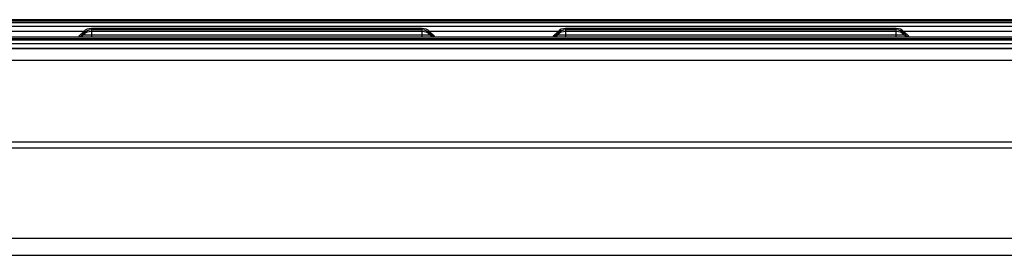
# Model space of a CAD drawing. Header units: inches. Extents: x 0 to 77643, y -44170 to 0.
# Tile 392 of 546: x 76141.2 to 76153.66, y -39511.83 to -39508.86. Entities that reach past the tile are written whole.
import ezdxf

# ---------------------------------------------------------------- set-up
doc = ezdxf.new("R2010")
doc.units = ezdxf.units.IN
doc.header["$MEASUREMENT"] = 0
doc.layers.get('0').update_dxf_attribs({"lineweight": 0})
doc.layers.add('FAKRO LOFT LADDERS', color=7, linetype='Continuous')

# ---------------------------------------------------------------- blocks, each defined once
blk = doc.blocks.new('A$C6AF374F8')
at = {"layer": 'FAKRO LOFT LADDERS', "color": 7, "linetype": 'Continuous'}
for p, q in [((560, 2645.27), (180, 2645.27)), ((560, 2645.08), (180, 2645.08)), ((560, 2644.89), (180, 2644.89)), ((180, 2644.45), (560, 2644.45)), ((349.08, 2644.17), (349.08, 2643.98)), ((390.92, 2644.17), (349.08, 2644.17)), ((390.92, 2643.98), (390.92, 2644.17)), ((409.08, 2644.17), (409.08, 2643.98)), ((450.92, 2644.17), (409.08, 2644.17)), ((450.92, 2643.98), (450.92, 2644.17)), ((560, 2643.07), (180, 2643.07)), ((560, 2642.88), (180, 2642.88)), ((331.83, 2643.83), (348.17, 2643.83)), ((348.09, 2643.76), (347.5, 2643.18)), ((348.09, 2643.57), (347.59, 2643.07)), ((348.09, 2643.38), (347.78, 2643.07)), ((349.08, 2643.98), (349.08, 2643.79)), ((390.92, 2643.98), (349.08, 2643.98)), ((349.08, 2643.79), (349.08, 2643.35)), ((390.92, 2643.79), (349.08, 2643.79)), ((349.08, 2643.35), (349.08, 2643.07)), ((349.08, 2643.35), (390.92, 2643.35)), ((390.92, 2643.79), (390.92, 2643.98)), ((390.92, 2643.35), (390.92, 2643.79)), ((390.92, 2643.07), (390.92, 2643.35)), ((391.83, 2643.83), (408.17, 2643.83)), ((392.5, 2643.18), (391.91, 2643.76)), ((392.41, 2643.07), (391.91, 2643.57)), ((392.22, 2643.07), (391.91, 2643.38)), ((408.09, 2643.76), (407.5, 2643.18)), ((408.09, 2643.57), (407.59, 2643.07)), ((408.09, 2643.38), (407.78, 2643.07)), ((409.08, 2643.98), (409.08, 2643.79)), ((450.92, 2643.98), (409.08, 2643.98)), ((409.08, 2643.79), (409.08, 2643.35)), ((450.92, 2643.79), (409.08, 2643.79)), ((409.08, 2643.35), (409.08, 2643.07)), ((409.08, 2643.35), (450.92, 2643.35)), ((450.92, 2643.79), (450.92, 2643.98)), ((450.92, 2643.35), (450.92, 2643.79)), ((450.92, 2643.07), (450.92, 2643.35)), ((451.83, 2643.83), (468.17, 2643.83)), ((452.5, 2643.18), (451.91, 2643.76)), ((452.41, 2643.07), (451.91, 2643.57)), ((452.22, 2643.07), (451.91, 2643.38)), ((560, 2642.7), (180, 2642.7)), ((180, 2642.25), (560, 2642.25)), ((560, 2641.64), (180, 2641.64)), ((180, 2641.64), (560, 2641.64)), ((560, 2640.11), (180, 2640.11)), ((560, 2629.79), (180, 2629.79)), ((560, 2629.03), (180, 2629.03)), ((560, 2617.63), (180, 2617.63)), ((180, 2615.51), (560, 2615.51))]:
    blk.add_line(p, q, dxfattribs=at)
for centre, start, end in [((349.08, 2642.77), 90, 134.9587), ((390.92, 2642.77), 45.0413, 90), ((409.08, 2642.77), 90, 134.9587), ((450.92, 2642.77), 45.0413, 90), ((349.08, 2642.58), 90, 134.9587), ((349.08, 2642.39), 90, 134.9587), ((390.92, 2642.58), 45.0413, 90), ((390.92, 2642.39), 45.0413, 90), ((409.08, 2642.58), 90, 134.9587), ((409.08, 2642.39), 90, 134.9587), ((450.92, 2642.58), 45.0413, 90), ((450.92, 2642.39), 45.0413, 90)]:
    blk.add_arc(centre, 1.4, start, end, dxfattribs=at)
for points, weights in [([(347.5, 2643.18), (347.49, 2643.16), (347.66, 2643.15)], [1, 0.969483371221, 1]), ([(348.09, 2643.76), (348.08, 2643.75), (348.29, 2643.74)], [1, 0.941741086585, 1]), ([(348.09, 2643.57), (348.08, 2643.56), (348.29, 2643.55)], [1, 0.941741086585, 1]), ([(348.09, 2643.38), (348.05, 2643.35), (349.08, 2643.35)], [1, 0.69354811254, 1]), ([(390.92, 2643.35), (391.95, 2643.35), (391.91, 2643.38)], [1, 0.69354811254, 1]), ([(391.71, 2643.74), (391.92, 2643.75), (391.91, 2643.76)], [1, 0.94174108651, 1]), ([(391.71, 2643.55), (391.92, 2643.56), (391.91, 2643.57)], [1, 0.941741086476, 1]), ([(392.34, 2643.15), (392.51, 2643.16), (392.5, 2643.18)], [1, 0.969483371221, 1]), ([(407.5, 2643.18), (407.49, 2643.16), (407.66, 2643.15)], [1, 0.969483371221, 1]), ([(408.09, 2643.76), (408.08, 2643.75), (408.29, 2643.74)], [1, 0.941741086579, 1]), ([(408.09, 2643.57), (408.08, 2643.56), (408.29, 2643.55)], [1, 0.941741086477, 1]), ([(408.09, 2643.38), (408.05, 2643.35), (409.08, 2643.35)], [1, 0.69354811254, 1]), ([(450.92, 2643.35), (451.95, 2643.35), (451.91, 2643.38)], [1, 0.69354811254, 1]), ([(451.71, 2643.74), (451.92, 2643.75), (451.91, 2643.76)], [1, 0.94174108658, 1]), ([(451.71, 2643.55), (451.92, 2643.56), (451.91, 2643.57)], [1, 0.941741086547, 1]), ([(452.34, 2643.15), (452.51, 2643.16), (452.5, 2643.18)], [1, 0.969483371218, 1])]:
    blk.add_rational_spline(points, weights, degree=2, dxfattribs=at)

msp = doc.modelspace()

# ---------------------------------------------------------------- block references
at = {"xscale": 0.1, "yscale": 0.1, "zscale": 0.1}
msp.add_blockref('A$C6AF374F8', (76107.1973, -39773.38402), dxfattribs=at)

doc.saveas('drawing.dxf')
